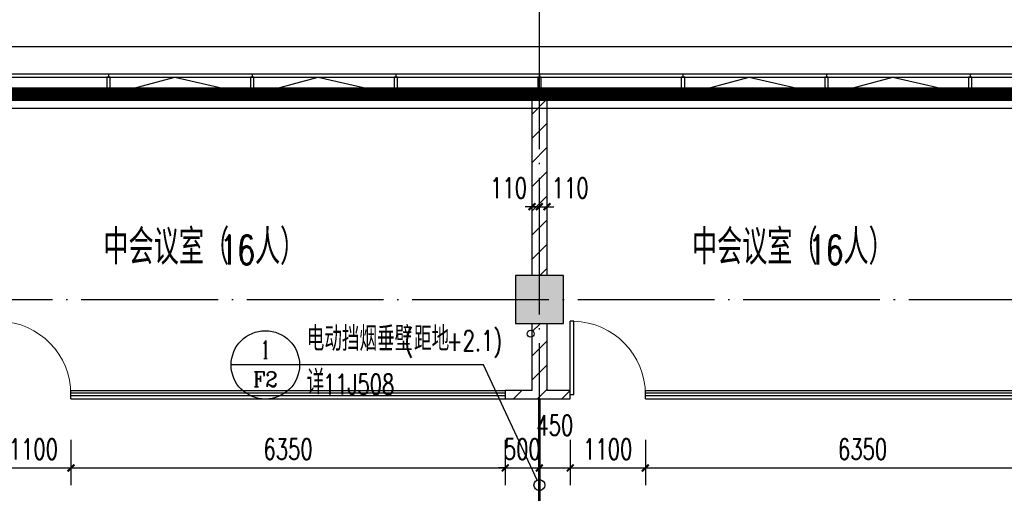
# Model space of a CAD drawing. Extents: x 797781 to 1255204, y 21234 to 1024248.
# Tile 697 of 1056: x 930908 to 945306, y 774997 to 781923. Entities that reach past the tile are written whole.
import ezdxf
from ezdxf.enums import TextEntityAlignment as Align

# ---------------------------------------------------------------- set-up
doc = ezdxf.new("R2010")
doc.units = 0
doc.header["$LTSCALE"] = 1000
doc.header["$MEASUREMENT"] = 0
doc.linetypes.add('( Hidden )', pattern=[0.375, 0.25, -0.125])
doc.linetypes.add('230303生产综合楼-平面图_t8$0$DOTE', pattern=[2.42, 2, -0.2, 0.02, -0.2])
for name, color, linetype in [('230303生产综合楼-平面图_t8$0$3T_WOOD', 21, 'Continuous'), ('230303生产综合楼-平面图_t8$0$COLUMN', 40, 'Continuous'), ('230303生产综合楼-平面图_t8$0$CURTWALL', 4, 'Continuous'), ('230303生产综合楼-平面图_t8$0$DIM_IDEN', 3, 'Continuous'), ('230303生产综合楼-平面图_t8$0$DOOR_FIRE', 4, 'Continuous'), ('230303生产综合楼-平面图_t8$0$DOTE', 1, '230303生产综合楼-平面图_t8$0$DOTE'), ('230303生产综合楼-平面图_t8$0$PUB_DIM', 3, 'Continuous'), ('230303生产综合楼-平面图_t8$0$PUB_HATCH', 8, 'Continuous'), ('230303生产综合楼-平面图_t8$0$PUB_TEXT', 7, 'Continuous'), ('230303生产综合楼-平面图_t8$0$VRV-PIPE', 1, 'Continuous'), ('230303生产综合楼-平面图_t8$0$WALL-MOVE', 6, 'Continuous'), ('230303生产综合楼-平面图_t8$0$WINDOW', 4, 'Continuous'), ('230303生产综合楼-平面图_t8$0$看线', 115, 'Continuous'), ('PUB_HATCH', 8, 'Continuous'), ('PUB_TEXT', 7, 'Continuous'), ('防排烟', 7, 'Continuous')]:
    doc.layers.add(name, color=color, linetype=linetype)
doc.styles.add('230303生产综合楼-平面图_t8$0$_TCH_DIM', font='SIMPLEX', dxfattribs={"bigfont": 'GBCBIG'})
doc.styles.add('230303生产综合楼-平面图_T8$0$_TCH_DIM_T3', font='SIMPLEX', dxfattribs={"width": 0.705882, "bigfont": 'GBCBIG'})
doc.styles.add('230303生产综合楼-平面图_t8$0$_TCH_LABEL', font='COMPLEX', dxfattribs={"bigfont": 'GBCBIG'})
doc.dimstyles.new('230303生产综合楼-平面图_T8$0$_TCH_ARCH&&100', dxfattribs={"dimtxt": 297.5, "dimasz": 100, "dimexe": 250, "dimexo": 300, "dimgap": 126.25, "dimtad": 1, "dimdec": 0, "dimzin": 0, "dimdsep": 46, "dimtxsty": '230303生产综合楼-平面图_T8$0$_TCH_DIM_T3', "dimblk": '230303生产综合楼-平面图_t8$0$_ArchTick', "dimcen": 0.09, "dimclrt": 7, "dimazin": 2, "dimtfac": 1, "dimtdec": 0, "dimtix": 1, "dimtmove": 2, "dimatfit": 3, "dimfxl": 1, "dimtolj": 1, "dimtzin": 0, "dimarcsym": 0})
pattern_1 = [(45, (0, 179.5), (-176.776766, 176.776766), [])]

# ---------------------------------------------------------------- blocks, each defined once
blk = doc.blocks.new('AQ9-10')
at = {"color": 2, "linetype": '230303生产综合楼-平面图_t8$0$DOTE', "ltscale": 2, "const_width": 200}
blk.add_lwpolyline([(1020716, 683000), (1081601, 683005), (1102574, 680825)], dxfattribs=at)
blk = doc.blocks.new('230303生产综合楼-平面图_t8$0$LMJ')
at = {"layer": '230303生产综合楼-平面图_t8$0$VRV-PIPE', "color": 2, "linetype": 'Continuous'}
blk.add_circle((1075893, 183928), 50, dxfattribs=at)
blk = doc.blocks.new('230303生产综合楼-平面图_t8$0$6WLGJ')
at = {"layer": '230303生产综合楼-平面图_t8$0$3T_WOOD'}
for points in [[(1049241, 390087), (1049241, 390037)], [(1051341, 390087), (1051341, 390037)], [(1053441, 390087), (1053441, 390037)], [(1055541, 390087), (1055541, 390037)], [(1055541, 390087), (1055541, 390037)], [(1057641, 390087), (1057641, 390037)], [(1059741, 390087), (1059741, 390037)], [(1061841, 390087), (1061841, 390037)]]:
    blk.add_lwpolyline(points, dxfattribs=at)
for points in [[(1049216, 389787), (1049266, 389787), (1049266, 390037), (1049216, 390037)], [(1051316, 389787), (1051366, 389787), (1051366, 390037), (1051316, 390037)], [(1053416, 389787), (1053466, 389787), (1053466, 390037), (1053416, 390037)], [(1055516, 389787), (1055566, 389787), (1055566, 390037), (1055516, 390037)], [(1057616, 389787), (1057666, 389787), (1057666, 390037), (1057616, 390037)], [(1059716, 389787), (1059766, 389787), (1059766, 390037), (1059716, 390037)], [(1061816, 389787), (1061866, 389787), (1061866, 390037), (1061816, 390037)]]:
    blk.add_lwpolyline(points, close=True, dxfattribs=at)
blk = doc.blocks.new('230303生产综合楼-平面图_t8$0$$DorLib2D$00000001')
for p, q in [((0.45, 0.975), (0.5, 0.975)), ((0.45, 0), (0.45, 0.975)), ((0.5, 0), (0.5, 0.975)), ((0.5, 0), (0.45, 0))]:
    blk.add_line(p, q)
at = {"lineweight": 13}
blk.add_arc((0.475, 0), 0.975, 91.4693, 180, dxfattribs=at)
blk = doc.blocks.new('230303生产综合楼-平面图_t8$0$$WINLIB2D$00000001')
at = {"color": 0}
for points in [[(-0.5, 0.5), (-0.5, -0.5)], [(-0.5, 0.5), (0.5, 0.5)], [(0.5, -0.5), (0.5, 0.5)], [(0.5, 0.1667), (-0.5, 0.1667)], [(0.5, -0.1667), (-0.5, -0.1667)], [(-0.5, -0.5), (0.5, -0.5)]]:
    blk.add_lwpolyline(points, dxfattribs=at)
blk = doc.blocks.new('230303生产综合楼-平面图_t8$0$_ArchTick')
at = {"color": 0, "linetype": 'ByBlock', "const_width": 0.3}
blk.add_lwpolyline([(-0.5, -0.5), (0.5, 0.5)], dxfattribs=at)
blk = doc.blocks.new('*D4699')
at = {"layer": '230303生产综合楼-平面图_t8$0$PUB_DIM', "color": 0, "lineweight": -2, "transparency": 16777216}
for p, q in [((938508, 779452), (938508, 779439)), ((938618, 779452), (938618, 779439)), ((938508, 779189), (938408, 779189)), ((938508, 779189), (938618, 779189)), ((938618, 779189), (938718, 779189))]:
    blk.add_line(p, q, dxfattribs=at)
at = {"layer": 'Defpoints', "color": 0, "transparency": 16777216}
for p in [(938508, 779152), (938618, 779189), (938618, 779152)]:
    blk.add_point(p, dxfattribs=at)
at = {"layer": '230303生产综合楼-平面图_t8$0$PUB_DIM', "color": 0, "lineweight": -2, "transparency": 16777216, "xscale": 100, "yscale": 100, "zscale": 100}
blk.add_blockref('230303生产综合楼-平面图_t8$0$_ArchTick', (938508, 779189), dxfattribs=at)
at = {"layer": '230303生产综合楼-平面图_t8$0$PUB_DIM', "color": 0, "lineweight": -2, "transparency": 16777216, "xscale": 100, "yscale": 100, "zscale": 100, "rotation": 180}
blk.add_blockref('230303生产综合楼-平面图_t8$0$_ArchTick', (938618, 779189), dxfattribs=at)
at = {"layer": '230303生产综合楼-平面图_t8$0$PUB_DIM', "color": 7, "transparency": 16777216, "insert": (938958, 779464), "char_height": 297.5, "attachment_point": 5, "style": '230303生产综合楼-平面图_T8$0$_TCH_DIM_T3'}
blk.add_mtext('\\A1;110', dxfattribs=at)
blk = doc.blocks.new('*D4700')
at = {"layer": '230303生产综合楼-平面图_t8$0$PUB_DIM', "color": 0, "lineweight": -2, "transparency": 16777216}
for p, q in [((938398, 779452), (938398, 779439)), ((938508, 779452), (938508, 779439)), ((938398, 779189), (938298, 779189)), ((938398, 779189), (938508, 779189)), ((938508, 779189), (938608, 779189))]:
    blk.add_line(p, q, dxfattribs=at)
at = {"layer": 'Defpoints', "color": 0, "transparency": 16777216}
for p in [(938398, 779152), (938508, 779189), (938508, 779152)]:
    blk.add_point(p, dxfattribs=at)
at = {"layer": '230303生产综合楼-平面图_t8$0$PUB_DIM', "color": 0, "lineweight": -2, "transparency": 16777216, "xscale": 100, "yscale": 100, "zscale": 100}
blk.add_blockref('230303生产综合楼-平面图_t8$0$_ArchTick', (938398, 779189), dxfattribs=at)
at = {"layer": '230303生产综合楼-平面图_t8$0$PUB_DIM', "color": 0, "lineweight": -2, "transparency": 16777216, "xscale": 100, "yscale": 100, "zscale": 100, "rotation": 180}
blk.add_blockref('230303生产综合楼-平面图_t8$0$_ArchTick', (938508, 779189), dxfattribs=at)
at = {"layer": '230303生产综合楼-平面图_t8$0$PUB_DIM', "color": 7, "transparency": 16777216, "insert": (938058, 779464), "char_height": 297.5, "attachment_point": 5, "style": '230303生产综合楼-平面图_T8$0$_TCH_DIM_T3'}
blk.add_mtext('\\A1;110', dxfattribs=at)
blk = doc.blocks.new('*D4701')
at = {"layer": '230303生产综合楼-平面图_t8$0$PUB_DIM', "color": 0, "lineweight": -2, "transparency": 16777216}
for p, q in [((930558, 775778), (930558, 775118)), ((931658, 775778), (931658, 775118)), ((930558, 775368), (931658, 775368))]:
    blk.add_line(p, q, dxfattribs=at)
at = {"layer": 'Defpoints', "color": 0, "transparency": 16777216}
for p in [(930558, 776078), (931658, 776078), (931658, 775368)]:
    blk.add_point(p, dxfattribs=at)
at = {"layer": '230303生产综合楼-平面图_t8$0$PUB_DIM', "color": 0, "lineweight": -2, "transparency": 16777216, "xscale": 100, "yscale": 100, "zscale": 100, "rotation": 180}
blk.add_blockref('230303生产综合楼-平面图_t8$0$_ArchTick', (930558, 775368), dxfattribs=at)
at = {"layer": '230303生产综合楼-平面图_t8$0$PUB_DIM', "color": 0, "lineweight": -2, "transparency": 16777216, "xscale": 100, "yscale": 100, "zscale": 100}
blk.add_blockref('230303生产综合楼-平面图_t8$0$_ArchTick', (931658, 775368), dxfattribs=at)
at = {"layer": '230303生产综合楼-平面图_t8$0$PUB_DIM', "color": 7, "transparency": 16777216, "insert": (931108, 775643), "char_height": 297.5, "attachment_point": 5, "style": '230303生产综合楼-平面图_T8$0$_TCH_DIM_T3'}
blk.add_mtext('\\A1;1100', dxfattribs=at)
blk = doc.blocks.new('*D4702')
at = {"layer": '230303生产综合楼-平面图_t8$0$PUB_DIM', "color": 0, "lineweight": -2, "transparency": 16777216}
for p, q in [((931658, 775778), (931658, 775118)), ((938008, 775778), (938008, 775118)), ((931658, 775368), (938008, 775368))]:
    blk.add_line(p, q, dxfattribs=at)
at = {"layer": 'Defpoints', "color": 0, "transparency": 16777216}
for p in [(931658, 776078), (938008, 776078), (938008, 775368)]:
    blk.add_point(p, dxfattribs=at)
at = {"layer": '230303生产综合楼-平面图_t8$0$PUB_DIM', "color": 0, "lineweight": -2, "transparency": 16777216, "xscale": 100, "yscale": 100, "zscale": 100, "rotation": 180}
blk.add_blockref('230303生产综合楼-平面图_t8$0$_ArchTick', (931658, 775368), dxfattribs=at)
at = {"layer": '230303生产综合楼-平面图_t8$0$PUB_DIM', "color": 0, "lineweight": -2, "transparency": 16777216, "xscale": 100, "yscale": 100, "zscale": 100}
blk.add_blockref('230303生产综合楼-平面图_t8$0$_ArchTick', (938008, 775368), dxfattribs=at)
at = {"layer": '230303生产综合楼-平面图_t8$0$PUB_DIM', "color": 7, "transparency": 16777216, "insert": (934833, 775643), "char_height": 297.5, "attachment_point": 5, "style": '230303生产综合楼-平面图_T8$0$_TCH_DIM_T3'}
blk.add_mtext('\\A1;6350', dxfattribs=at)
blk = doc.blocks.new('*D4703')
at = {"layer": '230303生产综合楼-平面图_t8$0$PUB_DIM', "color": 0, "lineweight": -2, "transparency": 16777216}
for p, q in [((938008, 775778), (938008, 775118)), ((938508, 775778), (938508, 775118)), ((938008, 775368), (937908, 775368)), ((938008, 775368), (938508, 775368)), ((938508, 775368), (938608, 775368))]:
    blk.add_line(p, q, dxfattribs=at)
at = {"layer": 'Defpoints', "color": 0, "transparency": 16777216}
for p in [(938008, 776078), (938508, 776078), (938508, 775368)]:
    blk.add_point(p, dxfattribs=at)
at = {"layer": '230303生产综合楼-平面图_t8$0$PUB_DIM', "color": 0, "lineweight": -2, "transparency": 16777216, "xscale": 100, "yscale": 100, "zscale": 100}
blk.add_blockref('230303生产综合楼-平面图_t8$0$_ArchTick', (938008, 775368), dxfattribs=at)
at = {"layer": '230303生产综合楼-平面图_t8$0$PUB_DIM', "color": 0, "lineweight": -2, "transparency": 16777216, "xscale": 100, "yscale": 100, "zscale": 100, "rotation": 180}
blk.add_blockref('230303生产综合楼-平面图_t8$0$_ArchTick', (938508, 775368), dxfattribs=at)
at = {"layer": '230303生产综合楼-平面图_t8$0$PUB_DIM', "color": 7, "transparency": 16777216, "insert": (938258, 775643), "char_height": 297.5, "attachment_point": 5, "style": '230303生产综合楼-平面图_T8$0$_TCH_DIM_T3'}
blk.add_mtext('\\A1;500', dxfattribs=at)
blk = doc.blocks.new('*D4704')
at = {"layer": '230303生产综合楼-平面图_t8$0$PUB_DIM', "color": 0, "lineweight": -2, "transparency": 16777216}
for p, q in [((938508, 775778), (938508, 775118)), ((938958, 775778), (938958, 775118)), ((938508, 775368), (938958, 775368))]:
    blk.add_line(p, q, dxfattribs=at)
at = {"layer": 'Defpoints', "color": 0, "transparency": 16777216}
for p in [(938508, 776078), (938958, 776078), (938958, 775368)]:
    blk.add_point(p, dxfattribs=at)
at = {"layer": '230303生产综合楼-平面图_t8$0$PUB_DIM', "color": 0, "lineweight": -2, "transparency": 16777216, "xscale": 100, "yscale": 100, "zscale": 100, "rotation": 180}
blk.add_blockref('230303生产综合楼-平面图_t8$0$_ArchTick', (938508, 775368), dxfattribs=at)
at = {"layer": '230303生产综合楼-平面图_t8$0$PUB_DIM', "color": 0, "lineweight": -2, "transparency": 16777216, "xscale": 100, "yscale": 100, "zscale": 100}
blk.add_blockref('230303生产综合楼-平面图_t8$0$_ArchTick', (938958, 775368), dxfattribs=at)
at = {"layer": '230303生产综合楼-平面图_t8$0$PUB_DIM', "color": 7, "transparency": 16777216, "insert": (938733, 775993), "char_height": 297.5, "attachment_point": 5, "style": '230303生产综合楼-平面图_T8$0$_TCH_DIM_T3'}
blk.add_mtext('\\A1;450', dxfattribs=at)
blk = doc.blocks.new('*D4705')
at = {"layer": '230303生产综合楼-平面图_t8$0$PUB_DIM', "color": 0, "lineweight": -2, "transparency": 16777216}
for p, q in [((938958, 775778), (938958, 775118)), ((940058, 775778), (940058, 775118)), ((938958, 775368), (940058, 775368))]:
    blk.add_line(p, q, dxfattribs=at)
at = {"layer": 'Defpoints', "color": 0, "transparency": 16777216}
for p in [(938958, 776078), (940058, 776078), (940058, 775368)]:
    blk.add_point(p, dxfattribs=at)
at = {"layer": '230303生产综合楼-平面图_t8$0$PUB_DIM', "color": 0, "lineweight": -2, "transparency": 16777216, "xscale": 100, "yscale": 100, "zscale": 100, "rotation": 180}
blk.add_blockref('230303生产综合楼-平面图_t8$0$_ArchTick', (938958, 775368), dxfattribs=at)
at = {"layer": '230303生产综合楼-平面图_t8$0$PUB_DIM', "color": 0, "lineweight": -2, "transparency": 16777216, "xscale": 100, "yscale": 100, "zscale": 100}
blk.add_blockref('230303生产综合楼-平面图_t8$0$_ArchTick', (940058, 775368), dxfattribs=at)
at = {"layer": '230303生产综合楼-平面图_t8$0$PUB_DIM', "color": 7, "transparency": 16777216, "insert": (939508, 775643), "char_height": 297.5, "attachment_point": 5, "style": '230303生产综合楼-平面图_T8$0$_TCH_DIM_T3'}
blk.add_mtext('\\A1;1100', dxfattribs=at)
blk = doc.blocks.new('*D4706')
at = {"layer": '230303生产综合楼-平面图_t8$0$PUB_DIM', "color": 0, "lineweight": -2, "transparency": 16777216}
for p, q in [((940058, 775778), (940058, 775118)), ((946408, 775778), (946408, 775118)), ((940058, 775368), (946408, 775368))]:
    blk.add_line(p, q, dxfattribs=at)
at = {"layer": 'Defpoints', "color": 0, "transparency": 16777216}
for p in [(940058, 776078), (946408, 776078), (946408, 775368)]:
    blk.add_point(p, dxfattribs=at)
at = {"layer": '230303生产综合楼-平面图_t8$0$PUB_DIM', "color": 0, "lineweight": -2, "transparency": 16777216, "xscale": 100, "yscale": 100, "zscale": 100, "rotation": 180}
blk.add_blockref('230303生产综合楼-平面图_t8$0$_ArchTick', (940058, 775368), dxfattribs=at)
at = {"layer": '230303生产综合楼-平面图_t8$0$PUB_DIM', "color": 0, "lineweight": -2, "transparency": 16777216, "xscale": 100, "yscale": 100, "zscale": 100}
blk.add_blockref('230303生产综合楼-平面图_t8$0$_ArchTick', (946408, 775368), dxfattribs=at)
at = {"layer": '230303生产综合楼-平面图_t8$0$PUB_DIM', "color": 7, "transparency": 16777216, "insert": (943233, 775643), "char_height": 297.5, "attachment_point": 5, "style": '230303生产综合楼-平面图_T8$0$_TCH_DIM_T3'}
blk.add_mtext('\\A1;6350', dxfattribs=at)
blk = doc.blocks.new('_FZH')
blk.add_lwpolyline([(-0.5, -0.5), (0.5, -0.5), (0.5, 0.5), (-0.5, 0.5)], close=True)
at = {"layer": 'PUB_HATCH'}
blk.add_solid([(-0.5, -0.5), (0.5, -0.5), (-0.5, 0.5), (0.5, 0.5)], dxfattribs=at)

msp = doc.modelspace()

# ---------------------------------------------------------------- hatches: boundary and pattern name
at = {"layer": '230303生产综合楼-平面图_t8$0$PUB_HATCH'}
h = msp.add_hatch(dxfattribs=at)
h.set_pattern_fill('普通砖', color=256, scale=100, style=0)
h.set_pattern_definition(pattern_1)
h.paths.add_polyline_path([(938398, 778181.3), (938618, 778181.3), (938618, 780831.3), (938398, 780831.3)])
h = msp.add_hatch(dxfattribs=at)
h.set_pattern_fill('普通砖', color=256, scale=100, style=0)
h.set_pattern_definition(pattern_1)
h.paths.add_polyline_path([(938618, 777481.3), (938398, 777481.3), (938398, 776501.3), (938504.7, 776461.3), (938618, 776501.3)])
h = msp.add_hatch(dxfattribs=at)
h.set_pattern_fill('普通砖', color=256, scale=100, style=0)
h.set_pattern_definition(pattern_1)
h.paths.add_polyline_path([(938398, 776501.3), (938008, 776501.3), (938008, 776381.3), (938498, 776381.3), (938504.7, 776461.3)])
h = msp.add_hatch(dxfattribs=at)
h.set_pattern_fill('普通砖', color=256, scale=100, style=0)
h.set_pattern_definition(pattern_1)
h.paths.add_polyline_path([(938498, 776381.3), (938958, 776381.3), (938958, 776501.3), (938618, 776501.3), (938504.7, 776461.3)])

# ---------------------------------------------------------------- linework, layer by layer
at = {"layer": '230303生产综合楼-平面图_t8$0$CURTWALL'}
for points in [[(895858, 781131.3), (963708, 781131.3), (989558, 778451.4), (989558, 757731.3), (895858, 757731.3)], [(895908, 781081.3), (963705.4, 781081.3), (989508, 778406.3), (989508, 757781.3), (895908, 757781.3)], [(896158, 780831.3), (963692.5, 780831.3), (989258, 778180.9), (989258, 758031.3), (896158, 758031.3)]]:
    msp.add_lwpolyline(points, close=True, dxfattribs=at)
for points in [[(932233, 780831.3), (933174.8, 781081.3), (934283, 780831.3)], [(934333, 780831.3), (935274.8, 781081.3), (936383, 780831.3)], [(940633, 780831.3), (941574.8, 781081.3), (942683, 780831.3)], [(942733, 780831.3), (943674.8, 781081.3), (944783, 780831.3)]]:
    msp.add_lwpolyline(points, dxfattribs=at)
at = {"layer": '230303生产综合楼-平面图_t8$0$DIM_IDEN'}
for p, q in [((935000.1, 776874.8), (934000.1, 776874.8)), ((937688.6, 776874.8), (935000.1, 776874.8)), ((938474.2, 775190.6), (937688.6, 776874.8))]:
    msp.add_line(p, q, dxfattribs=at)
for centre, radius in [((934500.1, 776874.8), 500), ((938508.1, 775118.1), 80)]:
    msp.add_circle(centre, radius, dxfattribs=at)
at = {"layer": '230303生产综合楼-平面图_t8$0$DOTE'}
for p, q in [((938508, 755831.3), (938508, 783831.3)), ((895508, 777831.3), (989908, 777831.3))]:
    msp.add_line(p, q, dxfattribs=at)
at = {"layer": '230303生产综合楼-平面图_t8$0$PUB_HATCH', "color": 8}
msp.add_lwpolyline([(896358, 767331.3), (896358, 780631.3), (963682.2, 780631.3), (989058, 778000.6), (989058, 767331.3)], dxfattribs=at)
at = {"layer": '230303生产综合楼-平面图_t8$0$WALL-MOVE'}
for p, q in [((938398, 780831.3), (938398, 778181.3)), ((938618, 780831.3), (938398, 780831.3)), ((938618, 780831.3), (938618, 778181.3)), ((938398, 777481.3), (938398, 776501.3)), ((938618, 777481.3), (938618, 776501.3)), ((938398, 776501.3), (938008, 776501.3)), ((938008, 776501.3), (938008, 776381.3)), ((938008, 776381.3), (938498, 776381.3)), ((938498, 776381.3), (938958, 776381.3)), ((938958, 776501.3), (938618, 776501.3)), ((938958, 776381.3), (938958, 776501.3))]:
    msp.add_line(p, q, dxfattribs=at)
at = {"layer": '230303生产综合楼-平面图_t8$0$看线'}
msp.add_lwpolyline([(895458, 781531.3), (964094.7, 781531.3), (989958, 778811.6), (989958, 757331.3), (895458, 757331.3)], close=True, dxfattribs=at)
at = {"layer": '防排烟', "color": 1, "linetype": '( Hidden )', "const_width": 40}
msp.add_lwpolyline([(938508, 776381), (938508, 773988.8)], dxfattribs=at)

# ---------------------------------------------------------------- block references
for name, p in [('AQ9-10', (-117908.2, 97831.4)), ('230303生产综合楼-平面图_t8$0$6WLGJ', (-117033.3, 391044.5)), ('230303生产综合楼-平面图_t8$0$LMJ', (-137513, 593403.3))]:
    msp.add_blockref(name, p)
at = {"layer": '230303生产综合楼-平面图_t8$0$COLUMN', "xscale": 700, "yscale": 700, "zscale": 700}
msp.add_blockref('_FZH', (938508, 777831.3), dxfattribs=at)
at = {"layer": '230303生产综合楼-平面图_t8$0$DOOR_FIRE', "xscale": -1100, "yscale": 1100, "zscale": 120}
for p in [(931108, 776441.3), (939508, 776441.3)]:
    msp.add_blockref('230303生产综合楼-平面图_t8$0$$DorLib2D$00000001', p, dxfattribs=at)
at = {"layer": '230303生产综合楼-平面图_t8$0$WINDOW', "yscale": -120, "zscale": 120}
for p, xscale in [((934833, 776441.3), 6350.001625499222), ((943233, 776441.3), 6349.999999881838)]:
    msp.add_blockref('230303生产综合楼-平面图_t8$0$$WINLIB2D$00000001', p, dxfattribs=dict(at, xscale=xscale))

# ---------------------------------------------------------------- texts
at = {"layer": '230303生产综合楼-平面图_t8$0$PUB_TEXT', "style": '230303生产综合楼-平面图_t8$0$_TCH_DIM'}
for s, p in [('中会议室（', (932132.2, 778344.8)), ('人）', (934348.6, 778344.8)), ('中会议室（', (940738.3, 778344.8)), ('人）', (942954.7, 778344.8))]:
    msp.add_text(s, height=510.64, dxfattribs=at).set_placement(p)
at = {"layer": '230303生产综合楼-平面图_t8$0$PUB_TEXT', "style": '230303生产综合楼-平面图_t8$0$_TCH_DIM', "width": 0.705882}
for p in [(933834.3, 778344.8), (942440.4, 778344.8)]:
    msp.add_text('16', height=425, dxfattribs=at).set_placement(p)
at = {"layer": 'PUB_TEXT', "style": '230303生产综合楼-平面图_t8$0$_TCH_DIM'}
for s, height, p in [('电动挡烟垂壁', 357.45, (935105.1, 777079)), ('距地', 357.45, (936674.8, 777079)), ('详', 357.4, (935105.1, 776442.1))]:
    msp.add_text(s, height=height, dxfattribs=at).set_placement(p)
at = {"layer": 'PUB_TEXT', "style": '230303生产综合楼-平面图_t8$0$_TCH_DIM', "width": 0.705882}
for s, p in [('(', (936534.8, 777079)), ('+2.1)', (937151.4, 777079)), ('11J508', (935343.3, 776442.1))]:
    msp.add_text(s, height=297.5, dxfattribs=at).set_placement(p)
at = {"layer": 'PUB_TEXT', "style": '230303生产综合楼-平面图_t8$0$_TCH_LABEL'}
for s, height, p, p2 in [('1', 267.7, (934442.7, 776966.4), (934557.4, 776966.4)), ('F2', 219.66, (934322.2, 776556.1), (934677.9, 776556.1))]:
    msp.add_text(s, height=height, dxfattribs=at).set_placement(p, p2, align=Align.FIT)

# ---------------------------------------------------------------- dimensions: what is measured, and where the dimension line sits
at = {"layer": '230303生产综合楼-平面图_t8$0$PUB_DIM'}
for base, p1, p2, angle, picture, middle in [((938508, 779188.5), (938398, 779151.9), (938508, 779151.9), 0, '*D4700', (938058, 779463.5)), ((938618, 779188.5), (938508, 779151.9), (938618, 779151.9), 0, '*D4699', (938958, 779463.5)), ((938958, 775368.1), (938508, 776077.8), (938958, 776077.8), 360, '*D4704', (938733, 775993.1))]:
    dim = msp.add_linear_dim(base=base, p1=p1, p2=p2, angle=angle, dimstyle='230303生产综合楼-平面图_T8$0$_TCH_ARCH&&100', dxfattribs=at)
    dim.commit()
    dim.dimension.update_dxf_attribs({"geometry": picture, "text_midpoint": middle, "dimtype": 161})
for p1, p2, picture, middle in [((930558, 776077.8), (931658, 776077.8), '*D4701', (931108, 775643.1)), ((931658, 776077.8), (938008, 776077.8), '*D4702', (934833, 775643.1)), ((938008, 776077.8), (938508, 776077.8), '*D4703', (938258, 775643.1)), ((938958, 776077.8), (940058, 776077.8), '*D4705', (939508, 775643.1)), ((940058, 776077.8), (946408, 776077.8), '*D4706', (943233, 775643.1))]:
    dim = msp.add_aligned_dim(p1=p1, p2=p2, distance=-709.7, dimstyle='230303生产综合楼-平面图_T8$0$_TCH_ARCH&&100', dxfattribs=at)
    dim.commit()
    dim.dimension.update_dxf_attribs({"geometry": picture, "text_midpoint": middle})

doc.saveas('drawing.dxf')
